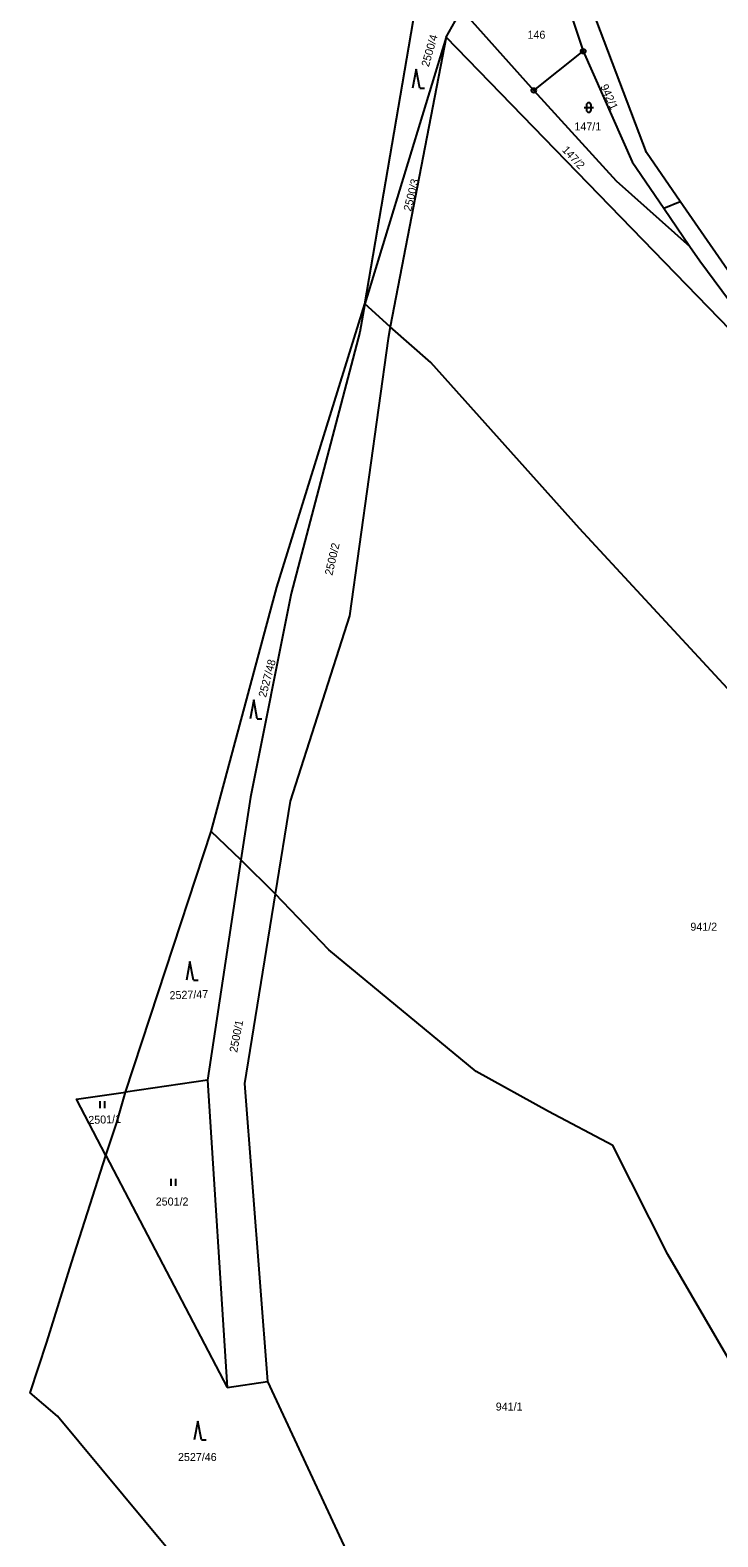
# Model space of a CAD drawing. Extents: x -562167 to -556918, y -1077891 to -1070763.
# Drawn here: x -558804.6 to -558658.4, y -1073351.6 to -1073031.5 of the extents above; entities that cross this region are included whole.
import ezdxf

# ---------------------------------------------------------------- set-up
doc = ezdxf.new("R2010")
doc.units = 0
for name, color, linetype in [('Hranice parcel', 7, 'Continuous'), ('Parcelní čísla', 7, 'Continuous'), ('Značky bodu BP', 7, 'Continuous'), ('Značky kultur', 7, 'Continuous')]:
    doc.layers.add(name, color=color, linetype=linetype)

msp = doc.modelspace()

# ---------------------------------------------------------------- linework, layer by layer
at = {"layer": 'Hranice parcel'}
for p, q in [((-558692.37, -1073019.99), (-558687.05, -1073036.02)), ((-558713.15, -1073026.92), (-558698.1, -1073043.74)), ((-558716.16, -1073033.01), (-558733.47, -1073089.7)), ((-558716.16, -1073033.01), (-558728.05, -1073094.53)), ((-558628.62, -1073123.22), (-558716.16, -1073033.01)), ((-558697.55, -1073044.34), (-558687.05, -1073036.02)), ((-558698.1, -1073043.74), (-558697.55, -1073044.34)), ((-558697.55, -1073044.34), (-558680.01, -1073063.53)), ((-558680.01, -1073063.53), (-558664.35, -1073077.5)), ((-558669.91, -1073069.38), (-558666.41, -1073067.91)), ((-558669.91, -1073069.38), (-558664.35, -1073077.5)), ((-558728.05, -1073094.53), (-558733.47, -1073089.7)), ((-558759.8, -1073207.74), (-558766.15, -1073201.75)), ((-558759.8, -1073207.74), (-558766.92, -1073254.54)), ((-558752.55, -1073215.01), (-558759.8, -1073207.74)), ((-558766.92, -1073254.54), (-558784.36, -1073257.09)), ((-558766.92, -1073254.54), (-558762.73, -1073319.82)), ((-558788.54, -1073270.55), (-558762.73, -1073319.82)), ((-558762.73, -1073319.82), (-558754.13, -1073318.53))]:
    msp.add_line(p, q, dxfattribs=at)
for points in [[(-558733.47, -1073089.7), (-558723.22, -1073029.73), (-558717.96, -1073008.61), (-558721.57, -1072961.47), (-558722.09, -1072950.03)], [(-558666.41, -1073067.91), (-558673.57, -1073057.52), (-558684.16, -1073029.73), (-558689.88, -1073015.41)], [(-558716.16, -1073033.01), (-558713.62, -1073028.53), (-558713.15, -1073026.92)], [(-558687.05, -1073036.02), (-558676.67, -1073059.52), (-558669.91, -1073069.38)], [(-558568.66, -1073190.75), (-558624.95, -1073119.14), (-558652.57, -1073087.97), (-558666.41, -1073067.91)], [(-558664.35, -1073077.5), (-558662.28, -1073080.53), (-558654.53, -1073090.94), (-558628.62, -1073123.22)], [(-558766.15, -1073201.75), (-558752.2, -1073149.83), (-558733.47, -1073089.7)], [(-558733.47, -1073089.7), (-558734.5, -1073095.69), (-558749.16, -1073151.17), (-558757.78, -1073194.45), (-558759.8, -1073207.74)], [(-558728.05, -1073094.53), (-558728.53, -1073097.02), (-558736.7, -1073155.95), (-558749.35, -1073195.27), (-558752.55, -1073215.01)], [(-558583.64, -1073258.58), (-558586.06, -1073253.39), (-558601.29, -1073232.54), (-558610.33, -1073221.52), (-558627.99, -1073204.21), (-558643.23, -1073185.56), (-558687.84, -1073137.38), (-558719.47, -1073102.12), (-558728.05, -1073094.53)], [(-558784.36, -1073257.09), (-558777.37, -1073236.03), (-558766.15, -1073201.75)], [(-558752.55, -1073215.01), (-558759.05, -1073255.23), (-558754.13, -1073318.53)], [(-558641.2, -1073339.96), (-558648.4, -1073327.01), (-558669.08, -1073291.61), (-558680.75, -1073268.4), (-558694.39, -1073261.24), (-558709.77, -1073252.71), (-558741.1, -1073226.85), (-558752.55, -1073215.01)], [(-558788.54, -1073270.55), (-558794.79, -1073258.61), (-558784.36, -1073257.09)], [(-558788.54, -1073270.55), (-558786.21, -1073263.57), (-558784.36, -1073257.09)], [(-558723.81, -1073405.31), (-558727.75, -1073403.46), (-558746.3, -1073385.09), (-558751.47, -1073379.61), (-558766.31, -1073364.92), (-558798.81, -1073325.89), (-558804.62, -1073320.96), (-558801.09, -1073310.19), (-558795.83, -1073293.37), (-558794.1, -1073288.07), (-558788.54, -1073270.55)], [(-558754.13, -1073318.53), (-558732.66, -1073364.66), (-558710.82, -1073393.22)]]:
    msp.add_lwpolyline(points, dxfattribs=at)
at = {"layer": 'Značky bodu BP'}
for centre, radius in [((-558687.05, -1073036.02), 0.5), ((-558687.05, -1073036.02), 0.0303), ((-558697.55, -1073044.34), 0.5), ((-558697.55, -1073044.34), 0.0303)]:
    msp.add_circle(centre, radius, dxfattribs=at)
at = {"layer": 'Značky kultur'}
for p, q in [((-558722.55, -1073039.83), (-558723.3, -1073043.83)), ((-558721.8, -1073043.83), (-558722.55, -1073039.83)), ((-558721.8, -1073043.83), (-558720.8, -1073043.83)), ((-558686.86, -1073047.97), (-558684.86, -1073047.97)), ((-558686.36, -1073047.47), (-558686.36, -1073048.47)), ((-558685.36, -1073048.47), (-558685.36, -1073047.47)), ((-558757.09, -1073173.78), (-558757.84, -1073177.78)), ((-558756.34, -1073177.78), (-558757.09, -1073173.78)), ((-558756.34, -1073177.78), (-558755.34, -1073177.78)), ((-558770.65, -1073229.32), (-558771.4, -1073233.32)), ((-558769.9, -1073233.32), (-558770.65, -1073229.32)), ((-558769.9, -1073233.32), (-558768.9, -1073233.32)), ((-558789.76, -1073260.51), (-558789.76, -1073259.01)), ((-558788.76, -1073260.51), (-558788.76, -1073259.01)), ((-558774.63, -1073277.02), (-558774.63, -1073275.52)), ((-558773.63, -1073277.02), (-558773.63, -1073275.52)), ((-558768.96, -1073326.95), (-558769.71, -1073330.95)), ((-558768.21, -1073330.95), (-558768.96, -1073326.95)), ((-558768.21, -1073330.95), (-558767.21, -1073330.95))]:
    msp.add_line(p, q, dxfattribs=at)
for centre, start, end in [((-558685.86, -1073047.47), 0, 180), ((-558685.86, -1073048.47), 180, 359.9879)]:
    msp.add_arc(centre, 0.5, start, end, dxfattribs=at)

# ---------------------------------------------------------------- texts
at = {"layer": 'Parcelní čísla'}
for s, rotation, p in [('2500/4', 74, (-558719.87, -1073039.46)), ('942/1', 294, (-558683.44, -1073043.47)), ('147/2', 313, (-558691.66, -1073057.08)), ('2500/3', 76, (-558723.64, -1073070.12)), ('2500/2', 77, (-558740.37, -1073147.45)), ('2527/48', 75, (-558754.49, -1073173.39)), ('2527/47', 2, (-558774.94, -1073237.38)), ('2500/1', 79, (-558760.62, -1073248.79)), ('2501/1', 2, (-558792.22, -1073263.87))]:
    msp.add_text(s, height=1.7, rotation=rotation, dxfattribs=at).set_placement(p)
for s, p in [('146', (-558698.88, -1073033.36)), ('147/1', (-558688.91, -1073052.84)), ('941/2', (-558664.26, -1073222.81)), ('2501/2', (-558777.91, -1073281.18)), ('941/1', (-558705.63, -1073324.73)), ('2527/46', (-558773.18, -1073335.44))]:
    msp.add_text(s, height=1.7, dxfattribs=at).set_placement(p)

doc.saveas('drawing.dxf')
